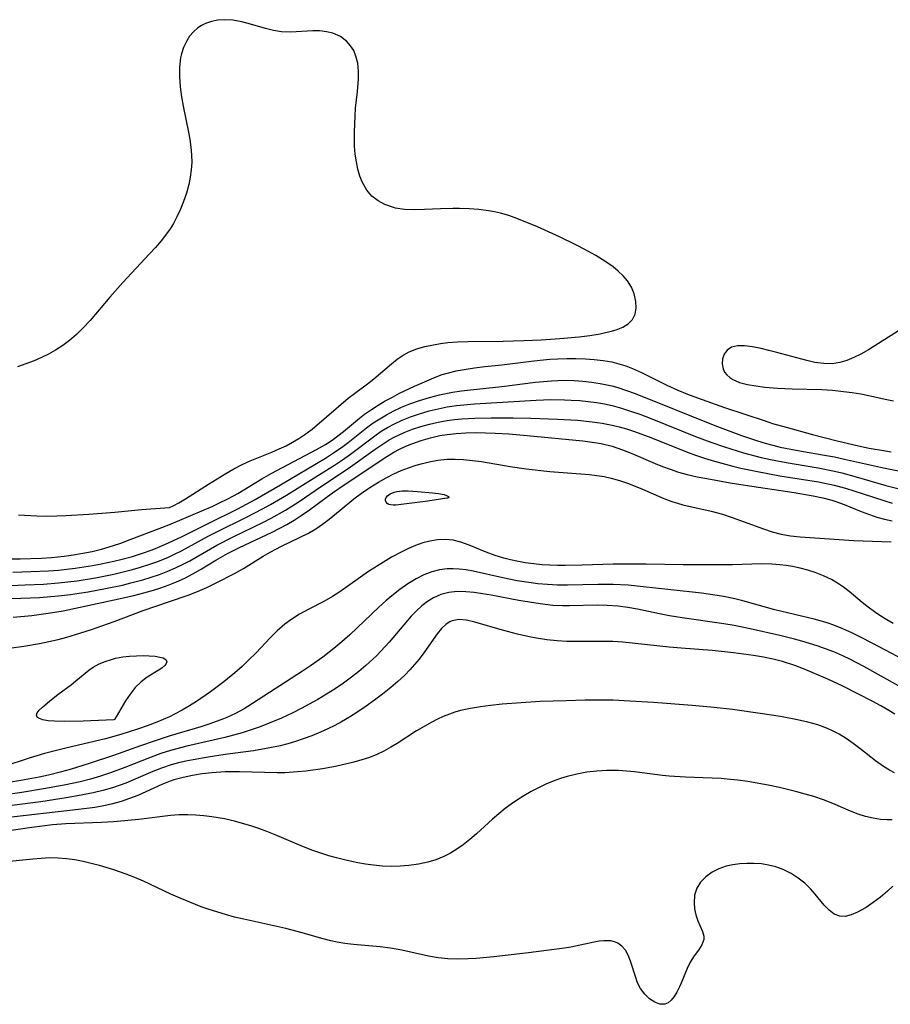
# Model space of a CAD drawing. Header units: inches. Extents: x 1073367 to 1082519, y 1569854 to 1574957.
# Tile 306 of 565: x 1080232 to 1080388, y 1572242 to 1572419. Entities that reach past the tile are written whole.
import ezdxf

# ---------------------------------------------------------------- set-up
doc = ezdxf.new("R2010")
doc.units = ezdxf.units.IN
doc.header["$MEASUREMENT"] = 0
doc.layers.add('CGG_CurvaNivelLidar_v1', color=7, linetype='Continuous', lineweight=30, true_color=0x008008)

msp = doc.modelspace()

# ---------------------------------------------------------------- linework, layer by layer
at = {"layer": 'CGG_CurvaNivelLidar_v1'}
for points in [[(1080231.3182, 1572330.1084, 75), (1080234.5831, 1572329.9281, 75), (1080236.4106, 1572329.8885, 75), (1080238.2311, 1572329.9081, 75), (1080239.8335, 1572329.9801, 75), (1080243.9812, 1572330.2423, 75), (1080248.6846, 1572330.6184, 75), (1080253.4575, 1572331.0785, 75), (1080258.5, 1572331.4608, 75), (1080259.2973, 1572331.8169, 75), (1080260.2114, 1572332.3032, 75), (1080261.3744, 1572332.9825, 75), (1080265.5465, 1572335.6676, 75), (1080268.6477, 1572337.5555, 75), (1080270.1439, 1572338.4093, 75), (1080271.6197, 1572339.1778, 75), (1080273.0408, 1572339.8253, 75), (1080276.9644, 1572341.3914, 75), (1080278.3095, 1572341.9877, 75), (1080279.5243, 1572342.5797, 75), (1080280.6898, 1572343.1969, 75), (1080281.8213, 1572343.8591, 75), (1080282.9069, 1572344.5796, 75), (1080284.221, 1572345.5921, 75), (1080286.8273, 1572347.7796, 75), (1080290.7084, 1572351.1288, 75), (1080291.8642, 1572352.0222, 75), (1080294.2004, 1572353.7384, 75), (1080295.3276, 1572354.623, 75), (1080298.5312, 1572357.3671, 75), (1080299.5541, 1572358.1651, 75), (1080300.6134, 1572358.8921, 75), (1080301.7294, 1572359.5127, 75), (1080303.1047, 1572360.0645, 75), (1080304.561, 1572360.4766, 75), (1080306.0785, 1572360.7948, 75), (1080307.3803, 1572361.0123, 75), (1080308.7099, 1572361.1817, 75), (1080310.4413, 1572361.3167, 75), (1080312.3477, 1572361.3816, 75), (1080318.655, 1572361.4228, 75), (1080322.3793, 1572361.5368, 75), (1080325.5348, 1572361.6785, 75), (1080328.9055, 1572361.8959, 75), (1080332.3736, 1572362.2159, 75), (1080334.2987, 1572362.4607, 75), (1080336.1477, 1572362.7634, 75), (1080338.376, 1572363.2735, 75), (1080339.0299, 1572363.4745, 75), (1080340.2164, 1572363.9571, 75), (1080341.2169, 1572364.5705, 75), (1080341.9743, 1572365.3404, 75), (1080342.4441, 1572366.2973, 75), (1080342.6411, 1572367.3903, 75), (1080342.5985, 1572368.5676, 75), (1080342.2873, 1572369.941, 75), (1080341.7926, 1572371.1433, 75), (1080341.0882, 1572372.2922, 75), (1080340.3177, 1572373.2037, 75), (1080339.4164, 1572374.0563, 75), (1080338.4709, 1572374.8168, 75), (1080336.9704, 1572375.8656, 75), (1080335.3637, 1572376.8597, 75), (1080333.396, 1572377.9681, 75), (1080331.8932, 1572378.7615, 75), (1080328.8203, 1572380.2692, 75), (1080324.8597, 1572382.0324, 75), (1080323.23, 1572382.7227, 75), (1080320.6538, 1572383.7359, 75), (1080319.7018, 1572384.0666, 75), (1080318.206, 1572384.5049, 75), (1080317.1174, 1572384.7528, 75), (1080316.0166, 1572384.9493, 75), (1080314.2769, 1572385.1684, 75), (1080312.5226, 1572385.2983, 75), (1080310.7624, 1572385.3553, 75), (1080309.5733, 1572385.3583, 75), (1080307.3636, 1572385.2957, 75), (1080304.4833, 1572385.1573, 75), (1080302.6633, 1572385.1179, 75), (1080300.9047, 1572385.187, 75), (1080299.2334, 1572385.4328, 75), (1080298.8864, 1572385.5169, 75), (1080297.3561, 1572386.0658, 75), (1080296.1132, 1572386.7475, 75), (1080295.0136, 1572387.5998, 75), (1080294.0983, 1572388.6285, 75), (1080293.314, 1572390.0091, 75), (1080292.8493, 1572391.1777, 75), (1080292.4771, 1572392.4293, 75), (1080292.1963, 1572393.7472, 75), (1080292.0039, 1572395.1378, 75), (1080291.8905, 1572396.5685, 75), (1080291.8442, 1572397.8666, 75), (1080291.8417, 1572399.1793, 75), (1080291.9576, 1572401.9748, 75), (1080292.0757, 1572403.4429, 75), (1080292.3895, 1572406.4455, 75), (1080292.5635, 1572408.6688, 75), (1080292.5698, 1572410.1323, 75), (1080292.4395, 1572411.5274, 75), (1080292.1335, 1572412.8285, 75), (1080291.7219, 1572413.8125, 75), (1080291.1723, 1572414.6994, 75), (1080290.4949, 1572415.4739, 75), (1080289.3274, 1572416.355, 75), (1080287.9712, 1572416.959, 75), (1080286.8216, 1572417.2293, 75), (1080285.6128, 1572417.3551, 75), (1080284.3675, 1572417.3687, 75), (1080280.3233, 1572417.1369, 75), (1080278.6921, 1572417.1993, 75), (1080277.2459, 1572417.4287, 75), (1080275.8035, 1572417.7818, 75), (1080273.1167, 1572418.5667, 75), (1080271.5278, 1572418.9825, 75), (1080269.9487, 1572419.2799, 75), (1080268.3959, 1572419.3887, 75), (1080267.2174, 1572419.3004, 75), (1080266.0826, 1572419.0662, 75), (1080265.0096, 1572418.6987, 75), (1080264.2773, 1572418.3476, 75), (1080263.6008, 1572417.9158, 75), (1080262.8187, 1572417.22, 75), (1080262.1419, 1572416.3931, 75), (1080261.5637, 1572415.4614, 75), (1080261.0626, 1572414.3915, 75), (1080260.6862, 1572413.2408, 75), (1080260.5228, 1572412.4878, 75), (1080260.332, 1572410.8208, 75), (1080260.3123, 1572409.0786, 75), (1080260.4299, 1572407.2882, 75), (1080260.662, 1572405.4714, 75), (1080260.9562, 1572403.8049, 75), (1080261.9219, 1572399.1063, 75), (1080262.1584, 1572397.8052, 75), (1080262.3663, 1572396.4053, 75), (1080262.5005, 1572395.0129, 75), (1080262.5326, 1572393.6289, 75), (1080262.4447, 1572392.2938, 75), (1080262.2532, 1572390.9677, 75), (1080261.9774, 1572389.6505, 75), (1080261.5645, 1572388.1177, 75), (1080261.0605, 1572386.6057, 75), (1080260.5012, 1572385.2085, 75), (1080259.8577, 1572383.8448, 75), (1080259.2118, 1572382.6675, 75), (1080258.6126, 1572381.7015, 75), (1080257.9657, 1572380.7633, 75), (1080257.0087, 1572379.5248, 75), (1080255.9883, 1572378.3255, 75), (1080254.9259, 1572377.1506, 75), (1080250.0799, 1572372.0052, 75), (1080247.7722, 1572369.3802, 75), (1080244.1929, 1572365.182, 75), (1080242.9219, 1572363.7911, 75), (1080241.7481, 1572362.6309, 75), (1080240.509, 1572361.5512, 75), (1080239.2775, 1572360.6266, 75), (1080237.9822, 1572359.7914, 75), (1080236.7349, 1572359.1001, 75), (1080235.4461, 1572358.4751, 75), (1080234.1242, 1572357.906, 75), (1080232.6256, 1572357.3325, 75), (1080231.0987, 1572356.821, 75)], [(1080391.0683, 1572363.9969, 75), (1080384.504, 1572359.8863, 75), (1080383.1407, 1572359.1138, 75), (1080381.8845, 1572358.489, 75), (1080380.616, 1572357.9688, 75), (1080379.3322, 1572357.5838, 75), (1080378.0297, 1572357.3707, 75), (1080376.4414, 1572357.3747, 75), (1080374.8262, 1572357.6008, 75), (1080373.6636, 1572357.8548, 75), (1080372.4895, 1572358.156, 75), (1080368.0068, 1572359.3962, 75), (1080366.5612, 1572359.765, 75), (1080365.1521, 1572360.0935, 75), (1080363.6109, 1572360.4029, 75), (1080362.1788, 1572360.5927, 75), (1080360.8966, 1572360.5988, 75), (1080359.8186, 1572360.345, 75), (1080359.0193, 1572359.7866, 75), (1080358.5141, 1572359.069, 75), (1080358.2167, 1572358.2253, 75), (1080358.1402, 1572357.3222, 75), (1080358.3111, 1572356.4229, 75), (1080358.5767, 1572355.8607, 75), (1080358.9662, 1572355.346, 75), (1080359.5312, 1572354.8548, 75), (1080360.0863, 1572354.5115, 75), (1080361.2924, 1572354.0035, 75), (1080362.6812, 1572353.6278, 75), (1080364.2028, 1572353.3522, 75), (1080365.8184, 1572353.1503, 75), (1080368.1057, 1572352.9575, 75), (1080370.748, 1572352.8359, 75), (1080376.1292, 1572352.6855, 75), (1080378.0555, 1572352.5686, 75), (1080380.0131, 1572352.3759, 75), (1080381.5801, 1572352.1714, 75), (1080383.1068, 1572351.9289, 75), (1080384.5818, 1572351.6507, 75), (1080387.5152, 1572350.9643, 75), (1080389.0132, 1572350.6882, 75)], [(1080228.5115, 1572322.1887, 74.5), (1080231.5991, 1572322.2026, 74.5), (1080235.3804, 1572322.32, 74.5), (1080237.263, 1572322.4409, 74.5), (1080239.5054, 1572322.6654, 74.5), (1080241.207, 1572322.9007, 74.5), (1080242.8977, 1572323.19, 74.5), (1080244.5747, 1572323.5361, 74.5), (1080246.2345, 1572323.9461, 74.5), (1080248.4302, 1572324.5975, 74.5), (1080249.7383, 1572325.0343, 74.5), (1080251.4173, 1572325.6434, 74.5), (1080258.3962, 1572328.3245, 74.5), (1080266.3039, 1572331.6732, 74.5), (1080267.3032, 1572332.1326, 74.5), (1080269.1392, 1572333.04, 74.5), (1080270.8355, 1572333.9697, 74.5), (1080275.1737, 1572336.5972, 74.5), (1080276.8532, 1572337.5473, 74.5), (1080284.9997, 1572341.8956, 74.5), (1080286.6121, 1572342.8232, 74.5), (1080287.8347, 1572343.6067, 74.5), (1080288.8526, 1572344.333, 74.5), (1080289.8706, 1572345.1271, 74.5), (1080292.7592, 1572347.5285, 74.5), (1080293.6891, 1572348.255, 74.5), (1080294.9344, 1572349.1316, 74.5), (1080296.1558, 1572349.9148, 74.5), (1080297.4101, 1572350.6579, 74.5), (1080298.6925, 1572351.3608, 74.5), (1080300.001, 1572352.0264, 74.5), (1080302.6743, 1572353.2926, 74.5), (1080305.2983, 1572354.482, 74.5), (1080306.5979, 1572355.0175, 74.5), (1080307.6875, 1572355.4021, 74.5), (1080308.799, 1572355.7312, 74.5), (1080310.1972, 1572356.0616, 74.5), (1080311.6196, 1572356.3274, 74.5), (1080313.4752, 1572356.6059, 74.5), (1080315.3522, 1572356.8382, 74.5), (1080318.4529, 1572357.1811, 74.5), (1080324.2203, 1572357.8818, 74.5), (1080327.0798, 1572358.1611, 74.5), (1080328.5095, 1572358.255, 74.5), (1080330.1417, 1572358.3141, 74.5), (1080331.7689, 1572358.3199, 74.5), (1080333.4789, 1572358.2651, 74.5), (1080335.0817, 1572358.1491, 74.5), (1080336.6672, 1572357.9595, 74.5), (1080338.2298, 1572357.6802, 74.5), (1080339.5, 1572357.3695, 74.5), (1080340.7471, 1572356.9858, 74.5), (1080341.9679, 1572356.5291, 74.5), (1080343.6064, 1572355.7889, 74.5), (1080348.1727, 1572353.4892, 74.5), (1080350.1513, 1572352.6034, 74.5), (1080351.9088, 1572351.8834, 74.5), (1080353.6881, 1572351.1994, 74.5), (1080358.5378, 1572349.4641, 74.5), (1080365.8768, 1572347.0379, 74.5), (1080367.2322, 1572346.6079, 74.5), (1080369.6506, 1572345.8995, 74.5), (1080374.42, 1572344.6236, 74.5), (1080378.8695, 1572343.4744, 74.5), (1080382.7187, 1572342.5569, 74.5), (1080384.6518, 1572342.1507, 74.5), (1080387.6048, 1572341.6355, 74.5), (1080388.6223, 1572341.5015, 74.5)], [(1080230.3025, 1572319.8105, 74), (1080233.5076, 1572319.8815, 74), (1080236.7113, 1572320.031, 74), (1080238.4978, 1572320.1675, 74), (1080241.5296, 1572320.508, 74), (1080244.636, 1572320.9777, 74), (1080246.1803, 1572321.2574, 74), (1080248.4595, 1572321.7367, 74), (1080250.0141, 1572322.1173, 74), (1080251.8311, 1572322.6237, 74), (1080253.6272, 1572323.1922, 74), (1080255.399, 1572323.8261, 74), (1080256.3985, 1572324.2196, 74), (1080258.3352, 1572325.0465, 74), (1080260.8002, 1572326.2232, 74), (1080265.4793, 1572328.5849, 74), (1080270.8451, 1572331.2186, 74), (1080273.936, 1572332.8535, 74), (1080278.5184, 1572335.5056, 74), (1080286.6681, 1572340.3645, 74), (1080288.1093, 1572341.2857, 74), (1080289.7607, 1572342.4325, 74), (1080290.7215, 1572343.1543, 74), (1080294.0309, 1572345.7834, 74), (1080295.2428, 1572346.6807, 74), (1080296.4108, 1572347.4563, 74), (1080297.6187, 1572348.1718, 74), (1080298.8633, 1572348.8263, 74), (1080300.3352, 1572349.5032, 74), (1080301.8431, 1572350.111, 74), (1080303.5877, 1572350.7302, 74), (1080305.3617, 1572351.277, 74), (1080307.1616, 1572351.7465, 74), (1080309.5437, 1572352.2257, 74), (1080311.1438, 1572352.4674, 74), (1080312.7541, 1572352.6689, 74), (1080318.426, 1572353.2617, 74), (1080324.465, 1572354.0121, 74), (1080327.3607, 1572354.3017, 74), (1080328.524, 1572354.3654, 74), (1080329.8519, 1572354.3894, 74), (1080331.443, 1572354.3489, 74), (1080333.0287, 1572354.2379, 74), (1080334.606, 1572354.0589, 74), (1080336.1715, 1572353.8106, 74), (1080338.2595, 1572353.3543, 74), (1080339.3116, 1572353.0602, 74), (1080340.9002, 1572352.547, 74), (1080342.4791, 1572351.9772, 74), (1080356.8427, 1572346.2406, 74), (1080361.6073, 1572344.4396, 74), (1080364.5188, 1572343.4401, 74), (1080365.8982, 1572343.027, 74), (1080367.2885, 1572342.6529, 74), (1080368.6068, 1572342.3391, 74), (1080371.7845, 1572341.7126, 74), (1080376.2286, 1572340.9509, 74), (1080378.4071, 1572340.5463, 74), (1080380.2074, 1572340.169, 74), (1080387.2125, 1572338.5714, 74), (1080389.9484, 1572338.063, 74)], [(1080229.8488, 1572317.4001, 73.5), (1080232.5222, 1572317.4767, 73.5), (1080235.7996, 1572317.6325, 73.5), (1080238.4972, 1572317.8404, 73.5), (1080240.1747, 1572318.022, 73.5), (1080241.8474, 1572318.2407, 73.5), (1080245.1866, 1572318.7729, 73.5), (1080248.4835, 1572319.4238, 73.5), (1080250.1688, 1572319.8155, 73.5), (1080251.8402, 1572320.2505, 73.5), (1080253.3171, 1572320.6787, 73.5), (1080254.7786, 1572321.1464, 73.5), (1080256.2224, 1572321.6561, 73.5), (1080258.2104, 1572322.4533, 73.5), (1080259.2955, 1572322.9486, 73.5), (1080260.6909, 1572323.6488, 73.5), (1080265.5078, 1572326.2468, 73.5), (1080267.0655, 1572327.0493, 73.5), (1080272.3939, 1572329.6765, 73.5), (1080275.2782, 1572331.1738, 73.5), (1080276.7034, 1572331.9524, 73.5), (1080279.6268, 1572333.6576, 73.5), (1080288.2686, 1572339.1028, 73.5), (1080289.7109, 1572340.0615, 73.5), (1080291.1237, 1572341.0547, 73.5), (1080295.5343, 1572344.3767, 73.5), (1080296.6881, 1572345.1744, 73.5), (1080297.7974, 1572345.8579, 73.5), (1080298.9426, 1572346.4807, 73.5), (1080300.4437, 1572347.184, 73.5), (1080301.9882, 1572347.8021, 73.5), (1080303.567, 1572348.3468, 73.5), (1080305.2949, 1572348.8569, 73.5), (1080306.9238, 1572349.2592, 73.5), (1080308.5733, 1572349.5858, 73.5), (1080310.2712, 1572349.8353, 73.5), (1080313.5142, 1572350.1483, 73.5), (1080324.6153, 1572350.7897, 73.5), (1080327.2487, 1572350.8864, 73.5), (1080329.722, 1572350.8682, 73.5), (1080330.9493, 1572350.815, 73.5), (1080332.4769, 1572350.7061, 73.5), (1080333.9978, 1572350.5502, 73.5), (1080335.5099, 1572350.3456, 73.5), (1080336.911, 1572350.1059, 73.5), (1080338.2994, 1572349.8087, 73.5), (1080339.9758, 1572349.3573, 73.5), (1080341.6349, 1572348.8278, 73.5), (1080343.2823, 1572348.2432, 73.5), (1080345.4795, 1572347.4047, 73.5), (1080353.3322, 1572344.2685, 73.5), (1080356.1254, 1572343.2032, 73.5), (1080358.5815, 1572342.3534, 73.5), (1080361.9901, 1572341.3115, 73.5), (1080365.1883, 1572340.4637, 73.5), (1080366.8695, 1572340.0812, 73.5), (1080370.0085, 1572339.4769, 73.5), (1080375.4394, 1572338.5703, 73.5), (1080378.3782, 1572337.9964, 73.5), (1080379.6952, 1572337.6892, 73.5), (1080382.3086, 1572336.9918, 73.5), (1080387.6222, 1572335.4322, 73.5), (1080389.7752, 1572334.8795, 73.5)], [(1080223.492, 1572314.8062, 73), (1080231.7408, 1572315.0674, 73), (1080235.079, 1572315.2399, 73), (1080238.493, 1572315.5162, 73), (1080240.6732, 1572315.7742, 73), (1080242.2626, 1572316.0007, 73), (1080243.8479, 1572316.2533, 73), (1080246.97, 1572316.8176, 73), (1080250.0425, 1572317.4677, 73), (1080251.5706, 1572317.8342, 73), (1080253.6824, 1572318.3974, 73), (1080255.2216, 1572318.8607, 73), (1080256.7402, 1572319.3728, 73), (1080258.2331, 1572319.943, 73), (1080259.6298, 1572320.5506, 73), (1080260.9959, 1572321.2199, 73), (1080262.1632, 1572321.8512, 73), (1080267.0641, 1572324.6558, 73), (1080270.0068, 1572326.163, 73), (1080275.4379, 1572328.7955, 73), (1080276.8692, 1572329.5355, 73), (1080279.4266, 1572330.9631, 73), (1080280.5506, 1572331.652, 73), (1080281.8738, 1572332.5237, 73), (1080284.774, 1572334.5126, 73), (1080291.1333, 1572338.7591, 73), (1080295.6103, 1572341.9783, 73), (1080297.1997, 1572343.0593, 73), (1080298.1274, 1572343.6311, 73), (1080299.014, 1572344.1222, 73), (1080299.8977, 1572344.5593, 73), (1080300.8002, 1572344.9594, 73), (1080302.3005, 1572345.5385, 73), (1080303.8352, 1572346.0401, 73), (1080305.3971, 1572346.4716, 73), (1080306.9748, 1572346.8333, 73), (1080308.5722, 1572347.1195, 73), (1080309.8899, 1572347.2918, 73), (1080311.2176, 1572347.4162, 73), (1080313.5432, 1572347.5456, 73), (1080316.4979, 1572347.6073, 73), (1080320.4491, 1572347.5998, 73), (1080323.6594, 1572347.5313, 73), (1080328.4803, 1572347.3681, 73), (1080332.0906, 1572347.1605, 73), (1080334.6919, 1572346.9143, 73), (1080336.5028, 1572346.6584, 73), (1080338.2929, 1572346.3085, 73), (1080339.5888, 1572345.9814, 73), (1080340.8731, 1572345.6027, 73), (1080342.3425, 1572345.1171, 73), (1080345.2554, 1572344.0357, 73), (1080351.6974, 1572341.4766, 73), (1080353.3147, 1572340.88, 73), (1080354.9455, 1572340.3233, 73), (1080356.7458, 1572339.7737, 73), (1080360.043, 1572338.8974, 73), (1080361.5303, 1572338.5434, 73), (1080364.2092, 1572337.9679, 73), (1080368.5331, 1572337.1751, 73), (1080375.5169, 1572336.0484, 73), (1080378.3302, 1572335.4655, 73), (1080380.3574, 1572334.9306, 73), (1080381.8848, 1572334.4654, 73), (1080387.2519, 1572332.6751, 73), (1080388.788, 1572332.2373, 73)], [(1080230.3236, 1572311.6468, 72.5), (1080233.7069, 1572311.9845, 72.5), (1080235.393, 1572312.1908, 72.5), (1080237.0728, 1572312.4327, 72.5), (1080239.3446, 1572312.8337, 72.5), (1080248.5401, 1572314.7734, 72.5), (1080252.109, 1572315.5939, 72.5), (1080253.8863, 1572316.0461, 72.5), (1080255.645, 1572316.5446, 72.5), (1080256.9676, 1572316.9664, 72.5), (1080258.2719, 1572317.4317, 72.5), (1080259.7874, 1572318.0454, 72.5), (1080261.2708, 1572318.7253, 72.5), (1080262.7194, 1572319.4703, 72.5), (1080264.1072, 1572320.2609, 72.5), (1080266.8406, 1572321.9165, 72.5), (1080268.9589, 1572323.1333, 72.5), (1080271.1147, 1572324.2265, 72.5), (1080277.042, 1572327.0174, 72.5), (1080279.6683, 1572328.3977, 72.5), (1080280.9854, 1572329.1615, 72.5), (1080282.2696, 1572329.9739, 72.5), (1080283.7643, 1572331.0202, 72.5), (1080287.8973, 1572334.0795, 72.5), (1080289.9886, 1572335.5182, 72.5), (1080297.7043, 1572340.6644, 72.5), (1080298.9671, 1572341.4129, 72.5), (1080299.9955, 1572341.9539, 72.5), (1080301.0968, 1572342.4752, 72.5), (1080302.2212, 1572342.9477, 72.5), (1080303.8708, 1572343.5322, 72.5), (1080305.5583, 1572344.0139, 72.5), (1080307.2761, 1572344.3959, 72.5), (1080308.5852, 1572344.6149, 72.5), (1080310.2044, 1572344.7973, 72.5), (1080311.9477, 1572344.9032, 72.5), (1080313.7028, 1572344.9388, 72.5), (1080315.4659, 1572344.9213, 72.5), (1080317.2337, 1572344.8631, 72.5), (1080319.6929, 1572344.7271, 72.5), (1080323.009, 1572344.4454, 72.5), (1080333.0493, 1572343.4495, 72.5), (1080334.7056, 1572343.2344, 72.5), (1080336.3414, 1572342.9555, 72.5), (1080338.284, 1572342.4925, 72.5), (1080340.1697, 1572341.8648, 72.5), (1080341.7098, 1572341.2507, 72.5), (1080346.0854, 1572339.358, 72.5), (1080347.4117, 1572338.8238, 72.5), (1080348.7536, 1572338.3284, 72.5), (1080350.2789, 1572337.8333, 72.5), (1080351.8258, 1572337.4055, 72.5), (1080353.6058, 1572336.9979, 72.5), (1080355.4035, 1572336.6422, 72.5), (1080359.5556, 1572335.8956, 72.5), (1080362.2578, 1572335.4601, 72.5), (1080371.1228, 1572334.1647, 72.5), (1080374.5644, 1572333.5646, 72.5), (1080376.2549, 1572333.1901, 72.5), (1080377.9157, 1572332.7381, 72.5), (1080378.6285, 1572332.5105, 72.5), (1080380.1575, 1572331.955, 72.5), (1080383.1788, 1572330.7409, 72.5), (1080384.7055, 1572330.1648, 72.5), (1080386.0441, 1572329.7237, 72.5), (1080387.4049, 1572329.3386, 72.5), (1080388.7855, 1572329.0103, 72.5)], [(1080229.6683, 1572306.0547, 72), (1080232.268, 1572306.4101, 72), (1080235.0762, 1572306.9196, 72), (1080236.7619, 1572307.2727, 72), (1080238.4396, 1572307.6646, 72), (1080240.0034, 1572308.0743, 72), (1080241.5572, 1572308.5223, 72), (1080244.4444, 1572309.4555, 72), (1080248.5278, 1572310.9096, 72), (1080253.7904, 1572312.8713, 72), (1080258.4945, 1572314.47, 72), (1080261.8662, 1572315.6565, 72), (1080263.5699, 1572316.3062, 72), (1080265.2331, 1572317.0122, 72), (1080266.9405, 1572317.8363, 72), (1080270.2617, 1572319.5374, 72), (1080271.8693, 1572320.4222, 72), (1080275.3848, 1572322.6435, 72), (1080276.6356, 1572323.3628, 72), (1080278.7327, 1572324.4605, 72), (1080283.5525, 1572326.835, 72), (1080284.8777, 1572327.596, 72), (1080286.1042, 1572328.4255, 72), (1080287.2841, 1572329.3196, 72), (1080289.3096, 1572330.9502, 72), (1080291.7302, 1572332.9743, 72), (1080293.1548, 1572334.0385, 72), (1080294.6571, 1572335.0414, 72), (1080296.209, 1572336.0003, 72), (1080297.5695, 1572336.7919, 72), (1080298.9669, 1572337.5204, 72), (1080300.2707, 1572338.0956, 72), (1080301.6091, 1572338.6006, 72), (1080302.9717, 1572339.0487, 72), (1080304.1274, 1572339.3853, 72), (1080305.2947, 1572339.6763, 72), (1080306.9003, 1572339.9763, 72), (1080308.5256, 1572340.1451, 72), (1080310.0237, 1572340.1709, 72), (1080311.5329, 1572340.0967, 72), (1080313.1436, 1572339.9382, 72), (1080314.761, 1572339.7173, 72), (1080319.9532, 1572338.8357, 72), (1080322.797, 1572338.4134, 72), (1080327.0625, 1572337.9371, 72), (1080334.2008, 1572337.3673, 72), (1080335.5373, 1572337.2086, 72), (1080336.8573, 1572337, 72), (1080338.1566, 1572336.7245, 72), (1080339.6226, 1572336.3109, 72), (1080341.0635, 1572335.8176, 72), (1080342.434, 1572335.2939, 72), (1080343.7879, 1572334.7391, 72), (1080347.6454, 1572333.0617, 72), (1080349.0639, 1572332.5198, 72), (1080350.0579, 1572332.2033, 72), (1080351.0688, 1572331.9238, 72), (1080356.1824, 1572330.7542, 72), (1080358.2196, 1572330.2194, 72), (1080359.9487, 1572329.6586, 72), (1080365.5655, 1572327.5787, 72), (1080367.1502, 1572327.0666, 72), (1080368.7551, 1572326.644, 72), (1080370.4604, 1572326.3282, 72), (1080372.2001, 1572326.1286, 72), (1080381.8997, 1572325.4726, 72), (1080388.6213, 1572325.2345, 72)], [(1080388.9527, 1572310.5188, 72), (1080387.8289, 1572311.1725, 72), (1080386.7333, 1572311.8584, 72), (1080385.5712, 1572312.6426, 72), (1080384.4508, 1572313.4615, 72), (1080383.3786, 1572314.315, 72), (1080381.0381, 1572316.3177, 72), (1080380.0166, 1572317.0989, 72), (1080378.9448, 1572317.8201, 72), (1080377.8223, 1572318.4695, 72), (1080376.3975, 1572319.1463, 72), (1080374.9123, 1572319.7159, 72), (1080373.5688, 1572320.1383, 72), (1080372.197, 1572320.494, 72), (1080370.8032, 1572320.7855, 72), (1080369.6719, 1572320.9725, 72), (1080368.5318, 1572321.1153, 72), (1080367.1062, 1572321.2252, 72), (1080365.2504, 1572321.2554, 72), (1080360.011, 1572321.1086, 72), (1080355.896, 1572321.0779, 72), (1080351.1329, 1572321.1063, 72), (1080344.4481, 1572321.2367, 72), (1080340.6402, 1572321.2469, 72), (1080338.4846, 1572321.2208, 72), (1080332.9008, 1572321.0186, 72), (1080329.834, 1572320.9535, 72), (1080328.4641, 1572320.9699, 72), (1080327.0834, 1572321.0297, 72), (1080325.7084, 1572321.1304, 72), (1080324.1749, 1572321.2874, 72), (1080322.6545, 1572321.4937, 72), (1080321.1519, 1572321.7556, 72), (1080319.9615, 1572322.0118, 72), (1080318.7896, 1572322.3121, 72), (1080317.2114, 1572322.8002, 72), (1080315.5945, 1572323.3936, 72), (1080312.5164, 1572324.6738, 72), (1080311.003, 1572325.2168, 72), (1080309.6329, 1572325.5354, 72), (1080308.2349, 1572325.6733, 72), (1080306.8512, 1572325.6194, 72), (1080305.4641, 1572325.3934, 72), (1080304.1635, 1572325.0414, 72), (1080302.8696, 1572324.5792, 72), (1080301.5826, 1572324.0296, 72), (1080300.3033, 1572323.4109, 72), (1080298.5526, 1572322.464, 72), (1080297.0872, 1572321.5954, 72), (1080294.4023, 1572319.8739, 72), (1080289.2347, 1572316.2373, 72), (1080287.892, 1572315.3805, 72), (1080286.3431, 1572314.5065, 72), (1080283.6179, 1572313.0955, 72), (1080281.9665, 1572312.2024, 72), (1080280.3813, 1572311.2124, 72), (1080279.3252, 1572310.424, 72), (1080277.9493, 1572309.2175, 72), (1080276.6361, 1572307.9149, 72), (1080274.1139, 1572305.2572, 72), (1080272.8446, 1572303.9747, 72), (1080271.5894, 1572302.7983, 72), (1080270.2934, 1572301.6569, 72), (1080268.3095, 1572300.0135, 72), (1080265.9158, 1572298.2044, 72), (1080263.414, 1572296.4802, 72), (1080262.1183, 1572295.6564, 72), (1080260.7983, 1572294.8788, 72), (1080259.4482, 1572294.1601, 72), (1080258.5112, 1572293.7113, 72), (1080256.2296, 1572292.7467, 72), (1080254.5095, 1572292.1033, 72), (1080252.7702, 1572291.5005, 72), (1080249.7219, 1572290.5184, 72), (1080246.9926, 1572289.7454, 72), (1080240.0579, 1572288.1047, 72), (1080236.0081, 1572287.0788, 72), (1080233.2062, 1572286.238, 72), (1080228.48, 1572284.7096, 72)], [(1080393.0707, 1572302.8143, 72.5), (1080385.2964, 1572306.9305, 72.5), (1080383.1016, 1572308.0597, 72.5), (1080381.5068, 1572308.8351, 72.5), (1080379.8944, 1572309.5591, 72.5), (1080378.2567, 1572310.211, 72.5), (1080377.2519, 1572310.5613, 72.5), (1080376.2363, 1572310.8799, 72.5), (1080374.7332, 1572311.2978, 72.5), (1080367.6067, 1572313.0204, 72.5), (1080361.8365, 1572314.6298, 72.5), (1080360.45, 1572314.9793, 72.5), (1080358.3854, 1572315.4032, 72.5), (1080357.2101, 1572315.5999, 72.5), (1080354.4257, 1572315.9812, 72.5), (1080352.8165, 1572316.1679, 72.5), (1080343.8761, 1572317.1642, 72.5), (1080341.2107, 1572317.4163, 72.5), (1080338.4756, 1572317.5508, 72.5), (1080335.7624, 1572317.5436, 72.5), (1080330.2839, 1572317.4084, 72.5), (1080328.4585, 1572317.4341, 72.5), (1080326.6715, 1572317.5354, 72.5), (1080324.889, 1572317.7069, 72.5), (1080323.7087, 1572317.8546, 72.5), (1080321.2047, 1572318.2394, 72.5), (1080318.574, 1572318.7389, 72.5), (1080313.2335, 1572319.9377, 72.5), (1080311.9678, 1572320.175, 72.5), (1080310.7145, 1572320.3435, 72.5), (1080309.6342, 1572320.4116, 72.5), (1080308.5641, 1572320.3856, 72.5), (1080307.1676, 1572320.185, 72.5), (1080305.7925, 1572319.8179, 72.5), (1080304.37, 1572319.2807, 72.5), (1080302.9821, 1572318.604, 72.5), (1080301.4804, 1572317.6965, 72.5), (1080300.0225, 1572316.6648, 72.5), (1080298.5984, 1572315.543, 72.5), (1080297.4916, 1572314.6064, 72.5), (1080296.2622, 1572313.4983, 72.5), (1080291.0025, 1572308.4859, 72.5), (1080289.5932, 1572307.2228, 72.5), (1080288.1473, 1572306.0079, 72.5), (1080286.168, 1572304.4795, 72.5), (1080283.9146, 1572302.8808, 72.5), (1080282.4646, 1572301.9153, 72.5), (1080273.4682, 1572296.0818, 72.5), (1080271.9543, 1572295.1574, 72.5), (1080270.4069, 1572294.3053, 72.5), (1080268.8637, 1572293.5778, 72.5), (1080268.2226, 1572293.3098, 72.5), (1080265.7801, 1572292.4172, 72.5), (1080264.1802, 1572291.9046, 72.5), (1080258.6642, 1572290.277, 72.5), (1080255.7353, 1572289.3349, 72.5), (1080253.2852, 1572288.4819, 72.5), (1080248.405, 1572286.7099, 72.5), (1080244.1917, 1572285.3224, 72.5), (1080240.6112, 1572284.226, 72.5), (1080238.8061, 1572283.7271, 72.5), (1080236.6983, 1572283.2091, 72.5), (1080235.0482, 1572282.8456, 72.5), (1080231.7275, 1572282.2046, 72.5), (1080228.4835, 1572281.6873, 72.5)], [(1080389.9377, 1572299.2821, 73), (1080383.6863, 1572302.7569, 73), (1080381.1543, 1572304.0834, 73), (1080379.8764, 1572304.7001, 73), (1080378.2759, 1572305.4045, 73), (1080376.7861, 1572305.9833, 73), (1080375.2748, 1572306.5097, 73), (1080372.4872, 1572307.3629, 73), (1080371.1732, 1572307.7176, 73), (1080368.5252, 1572308.3679, 73), (1080363.182, 1572309.5578, 73), (1080360.3173, 1572310.1408, 73), (1080358.4602, 1572310.471, 73), (1080350.9093, 1572311.5529, 73), (1080348.6338, 1572311.9232, 73), (1080346.8454, 1572312.2692, 73), (1080342.8776, 1572313.1139, 73), (1080341.152, 1572313.4213, 73), (1080339.4188, 1572313.6505, 73), (1080337.4209, 1572313.7898, 73), (1080335.5965, 1572313.8153, 73), (1080330.6389, 1572313.7043, 73), (1080329.3321, 1572313.7078, 73), (1080327.5947, 1572313.798, 73), (1080325.3062, 1572314.0619, 73), (1080323.4, 1572314.3535, 73), (1080321.4948, 1572314.6838, 73), (1080316.5218, 1572315.6232, 73), (1080314.9579, 1572315.896, 73), (1080313.4161, 1572316.1175, 73), (1080311.9041, 1572316.262, 73), (1080310.3506, 1572316.2931, 73), (1080308.848, 1572316.1373, 73), (1080307.4507, 1572315.7541, 73), (1080306.1186, 1572315.1553, 73), (1080305.0417, 1572314.4936, 73), (1080304.0178, 1572313.7133, 73), (1080303.0464, 1572312.832, 73), (1080302.096, 1572311.8351, 73), (1080298.0906, 1572307.134, 73), (1080296.5997, 1572305.5088, 73), (1080295.8739, 1572304.7698, 73), (1080295.1294, 1572304.0477, 73), (1080293.8979, 1572302.9288, 73), (1080292.6241, 1572301.8544, 73), (1080291.3127, 1572300.8229, 73), (1080289.8566, 1572299.7564, 73), (1080288.3636, 1572298.7401, 73), (1080286.8154, 1572297.7613, 73), (1080285.2388, 1572296.827, 73), (1080282.2572, 1572295.1956, 73), (1080280.7415, 1572294.4301, 73), (1080278.6948, 1572293.4709, 73), (1080276.4894, 1572292.5351, 73), (1080274.8746, 1572291.9079, 73), (1080273.2439, 1572291.3287, 73), (1080271.5955, 1572290.8066, 73), (1080270.0476, 1572290.3782, 73), (1080268.4876, 1572289.9904, 73), (1080261.644, 1572288.4191, 73), (1080258.7286, 1572287.6431, 73), (1080256.954, 1572287.0791, 73), (1080255.2021, 1572286.451, 73), (1080250.4679, 1572284.546, 73), (1080247.9119, 1572283.5835, 73), (1080246.1046, 1572282.998, 73), (1080244.2745, 1572282.4735, 73), (1080242.4259, 1572282.0026, 73), (1080239.5277, 1572281.3717, 73), (1080235.8207, 1572280.6906, 73), (1080231.8842, 1572280.0515, 73), (1080228.4916, 1572279.5845, 73)], [(1080389.2688, 1572294.1529, 73.5), (1080388.153, 1572294.8681, 73.5), (1080386.7321, 1572295.702, 73.5), (1080385.2795, 1572296.4893, 73.5), (1080379.8597, 1572299.2032, 73.5), (1080377.1755, 1572300.462, 73.5), (1080374.3344, 1572301.7222, 73.5), (1080372.7859, 1572302.3732, 73.5), (1080371.2192, 1572302.9721, 73.5), (1080369.0421, 1572303.6661, 73.5), (1080367.3573, 1572304.0948, 73.5), (1080365.5848, 1572304.4602, 73.5), (1080363.7951, 1572304.7633, 73.5), (1080360.1835, 1572305.2486, 73.5), (1080356.3549, 1572305.6345, 73.5), (1080350.7584, 1572306.0624, 73.5), (1080348.5564, 1572306.2617, 73.5), (1080340.2043, 1572307.1535, 73.5), (1080338.4088, 1572307.2735, 73.5), (1080336.5192, 1572307.3093, 73.5), (1080331.8708, 1572307.2655, 73.5), (1080330.1429, 1572307.2872, 73.5), (1080328.4198, 1572307.3755, 73.5), (1080326.5368, 1572307.581, 73.5), (1080324.6661, 1572307.8825, 73.5), (1080323.6384, 1572308.0814, 73.5), (1080321.247, 1572308.6254, 73.5), (1080318.5639, 1572309.3336, 73.5), (1080313.56, 1572310.7683, 73.5), (1080312.0533, 1572311.1157, 73.5), (1080310.6452, 1572311.2204, 73.5), (1080309.7623, 1572311.0883, 73.5), (1080309.3087, 1572310.935, 73.5), (1080309.0354, 1572310.808, 73.5), (1080308.3933, 1572310.3982, 73.5), (1080307.5445, 1572309.6106, 73.5), (1080306.75, 1572308.6465, 73.5), (1080304.3673, 1572305.2597, 73.5), (1080303.4998, 1572304.113, 73.5), (1080302.6915, 1572303.1272, 73.5), (1080301.834, 1572302.1634, 73.5), (1080300.927, 1572301.23, 73.5), (1080299.6873, 1572300.0789, 73.5), (1080298.3868, 1572298.9732, 73.5), (1080296.9372, 1572297.8146, 73.5), (1080295.4492, 1572296.6901, 73.5), (1080293.9802, 1572295.6393, 73.5), (1080292.4848, 1572294.6258, 73.5), (1080290.9655, 1572293.6544, 73.5), (1080289.5106, 1572292.7901, 73.5), (1080288.3502, 1572292.1649, 73.5), (1080287.053, 1572291.5256, 73.5), (1080285.7349, 1572290.9283, 73.5), (1080284.1895, 1572290.2868, 73.5), (1080282.621, 1572289.7036, 73.5), (1080281.2543, 1572289.2553, 73.5), (1080279.8723, 1572288.8536, 73.5), (1080278.4776, 1572288.4959, 73.5), (1080276.5868, 1572288.0819, 73.5), (1080273.6398, 1572287.5854, 73.5), (1080268.554, 1572286.8912, 73.5), (1080265.4815, 1572286.4344, 73.5), (1080262.8045, 1572285.9739, 73.5), (1080261.4796, 1572285.7039, 73.5), (1080260.1351, 1572285.3868, 73.5), (1080258.8072, 1572285.0204, 73.5), (1080257.0706, 1572284.4464, 73.5), (1080255.5131, 1572283.8448, 73.5), (1080250.6287, 1572281.7532, 73.5), (1080249.4337, 1572281.306, 73.5), (1080248.2202, 1572280.9047, 73.5), (1080246.4942, 1572280.4202, 73.5), (1080244.7422, 1572280.0037, 73.5), (1080242.5901, 1572279.5621, 73.5), (1080239.876, 1572279.0969, 73.5), (1080235.3157, 1572278.4039, 73.5), (1080230.0816, 1572277.6884, 73.5)], [(1080389.2242, 1572283.6141, 74), (1080388.3033, 1572284.0832, 74), (1080387.2393, 1572284.7272, 74), (1080385.7838, 1572285.763, 74), (1080382.9404, 1572288.0121, 74), (1080381.7396, 1572288.917, 74), (1080380.5032, 1572289.7735, 74), (1080379.2245, 1572290.5607, 74), (1080377.8951, 1572291.2546, 74), (1080377.1131, 1572291.5987, 74), (1080375.3642, 1572292.2312, 74), (1080373.5549, 1572292.7445, 74), (1080371.7019, 1572293.1723, 74), (1080368.6336, 1572293.7497, 74), (1080365.015, 1572294.3216, 74), (1080359.9849, 1572294.9978, 74), (1080356.7038, 1572295.3591, 74), (1080352.7508, 1572295.7159, 74), (1080345.769, 1572296.2696, 74), (1080341.4957, 1572296.545, 74), (1080338.4803, 1572296.6752, 74), (1080336.9171, 1572296.6987, 74), (1080333.4666, 1572296.6813, 74), (1080330.0316, 1572296.6071, 74), (1080325.3598, 1572296.4461, 74), (1080318.4882, 1572295.9542, 74), (1080316.4038, 1572295.7348, 74), (1080314.5686, 1572295.5005, 74), (1080312.7551, 1572295.2069, 74), (1080310.9749, 1572294.8162, 74), (1080309.9582, 1572294.5272, 74), (1080308.9603, 1572294.1868, 74), (1080307.8349, 1572293.7312, 74), (1080306.8002, 1572293.2594, 74), (1080305.7808, 1572292.7454, 74), (1080304.412, 1572291.9753, 74), (1080303.0666, 1572291.1515, 74), (1080299.528, 1572288.8971, 74), (1080298.4189, 1572288.2237, 74), (1080297.1705, 1572287.5189, 74), (1080295.8921, 1572286.8922, 74), (1080294.5478, 1572286.3609, 74), (1080293.1634, 1572285.9174, 74), (1080291.7488, 1572285.5346, 74), (1080288.4375, 1572284.774, 74), (1080286.0727, 1572284.331, 74), (1080283.0929, 1572283.9109, 74), (1080281.597, 1572283.7541, 74), (1080279.2954, 1572283.6009, 74), (1080277.9409, 1572283.5836, 74), (1080271.1074, 1572283.7868, 74), (1080268.533, 1572283.7589, 74), (1080266.133, 1572283.605, 74), (1080264.3919, 1572283.4126, 74), (1080262.6712, 1572283.144, 74), (1080260.9789, 1572282.7854, 74), (1080259.3241, 1572282.3176, 74), (1080258.6129, 1572282.0719, 74), (1080257.1511, 1572281.487, 74), (1080252.8166, 1572279.5377, 74), (1080251.3281, 1572278.9528, 74), (1080249.8093, 1572278.4375, 74), (1080248.2627, 1572277.9997, 74), (1080246.6677, 1572277.6416, 74), (1080245.0512, 1572277.3592, 74), (1080242.1072, 1572276.9823, 74), (1080228.4984, 1572275.425, 74)], [(1080388.7817, 1572275.1263, 74.5), (1080387.8708, 1572275.102, 74.5), (1080386.7005, 1572275.1816, 74.5), (1080385.3441, 1572275.4054, 74.5), (1080383.9878, 1572275.7448, 74.5), (1080382.6353, 1572276.1779, 74.5), (1080381.2904, 1572276.687, 74.5), (1080378.0987, 1572278.0495, 74.5), (1080376.3889, 1572278.7132, 74.5), (1080374.6343, 1572279.3129, 74.5), (1080373.1162, 1572279.7716, 74.5), (1080371.5776, 1572280.1928, 74.5), (1080368.4706, 1572280.9442, 74.5), (1080366.4203, 1572281.3709, 74.5), (1080362.7354, 1572282.0241, 74.5), (1080360.8846, 1572282.2864, 74.5), (1080359.0292, 1572282.49, 74.5), (1080357.9598, 1572282.5745, 74.5), (1080356.3492, 1572282.6622, 74.5), (1080351.5196, 1572282.8235, 74.5), (1080348.5679, 1572283.0057, 74.5), (1080347.3838, 1572283.1292, 74.5), (1080342.3319, 1572283.7741, 74.5), (1080340.8932, 1572283.918, 74.5), (1080339.4537, 1572284.0135, 74.5), (1080338.4218, 1572284.0421, 74.5), (1080337.3395, 1572284.031, 74.5), (1080335.5333, 1572283.9205, 74.5), (1080333.7373, 1572283.7033, 74.5), (1080331.9577, 1572283.3829, 74.5), (1080330.2019, 1572282.9544, 74.5), (1080328.9951, 1572282.5849, 74.5), (1080327.6965, 1572282.113, 74.5), (1080326.338, 1572281.5428, 74.5), (1080325.0033, 1572280.9115, 74.5), (1080323.6933, 1572280.2245, 74.5), (1080322.4105, 1572279.4847, 74.5), (1080321.249, 1572278.7523, 74.5), (1080320.1163, 1572277.9755, 74.5), (1080319.0159, 1572277.1536, 74.5), (1080317.8607, 1572276.2111, 74.5), (1080316.7408, 1572275.2281, 74.5), (1080313.838, 1572272.5828, 74.5), (1080312.6606, 1572271.5858, 74.5), (1080311.4512, 1572270.6438, 74.5), (1080310.3234, 1572269.8558, 74.5), (1080309.1595, 1572269.1417, 74.5), (1080307.9556, 1572268.5167, 74.5), (1080306.5378, 1572267.9326, 74.5), (1080305.0725, 1572267.4791, 74.5), (1080303.3783, 1572267.1161, 74.5), (1080301.6497, 1572266.8809, 74.5), (1080300.0945, 1572266.7616, 74.5), (1080298.5271, 1572266.7317, 74.5), (1080296.8971, 1572266.8031, 74.5), (1080295.2629, 1572266.9637, 74.5), (1080293.8624, 1572267.1596, 74.5), (1080292.4632, 1572267.4006, 74.5), (1080290.5508, 1572267.795, 74.5), (1080288.6494, 1572268.2603, 74.5), (1080287.2121, 1572268.6635, 74.5), (1080285.7871, 1572269.1105, 74.5), (1080284.3772, 1572269.604, 74.5), (1080282.6718, 1572270.2714, 74.5), (1080277.5789, 1572272.4169, 74.5), (1080276.0777, 1572273.0205, 74.5), (1080274.6295, 1572273.556, 74.5), (1080273.169, 1572274.047, 74.5), (1080271.6982, 1572274.4923, 74.5), (1080270.2183, 1572274.8881, 74.5), (1080268.4237, 1572275.2894, 74.5), (1080266.1681, 1572275.6615, 74.5), (1080264.7231, 1572275.838, 74.5), (1080263.2778, 1572275.9635, 74.5), (1080261.8339, 1572276.0271, 74.5), (1080260.268, 1572276.0137, 74.5), (1080258.7102, 1572275.913, 74.5), (1080253.0159, 1572275.2137, 74.5), (1080248.4493, 1572274.7568, 74.5), (1080246.2788, 1572274.6272, 74.5), (1080239.8408, 1572274.3802, 74.5), (1080237.451, 1572274.1978, 74.5), (1080233.7218, 1572273.7736, 74.5), (1080227.8547, 1572272.912, 74.5)], [(1080388.8859, 1572263.1558, 75), (1080387.9139, 1572262.246, 75), (1080386.6508, 1572261.1764, 75), (1080385.3631, 1572260.2044, 75), (1080384.0766, 1572259.3415, 75), (1080382.5169, 1572258.453, 75), (1080381.4032, 1572257.975, 75), (1080380.3378, 1572257.7136, 75), (1080379.3323, 1572257.7373, 75), (1080378.3403, 1572258.1286, 75), (1080377.4078, 1572258.825, 75), (1080376.5135, 1572259.7347, 75), (1080374.8781, 1572261.73, 75), (1080374.062, 1572262.6786, 75), (1080373.0168, 1572263.695, 75), (1080371.8476, 1572264.6257, 75), (1080370.571, 1572265.4471, 75), (1080369.2279, 1572266.1211, 75), (1080367.8105, 1572266.646, 75), (1080366.5196, 1572266.9712, 75), (1080365.1988, 1572267.1796, 75), (1080363.8632, 1572267.2814, 75), (1080362.5998, 1572267.2855, 75), (1080361.3183, 1572267.201, 75), (1080360.065, 1572267.0239, 75), (1080358.8565, 1572266.7458, 75), (1080357.5488, 1572266.2916, 75), (1080356.3508, 1572265.698, 75), (1080355.1808, 1572264.8794, 75), (1080354.2288, 1572263.9167, 75), (1080353.5502, 1572262.8257, 75), (1080353.1713, 1572261.5302, 75), (1080353.0792, 1572260.1706, 75), (1080353.1592, 1572259.0724, 75), (1080353.3761, 1572258.019, 75), (1080353.7676, 1572256.9473, 75), (1080354.6206, 1572255.0255, 75), (1080354.8411, 1572254.1365, 75), (1080354.8523, 1572253.8236, 75), (1080354.8221, 1572253.5334, 75), (1080354.4702, 1572252.579, 75), (1080353.8523, 1572251.6125, 75), (1080353.1126, 1572250.585, 75), (1080352.3858, 1572249.4448, 75), (1080351.8483, 1572248.3455, 75), (1080350.884, 1572245.9934, 75), (1080350.4307, 1572244.9909, 75), (1080349.9423, 1572244.0539, 75), (1080349.4665, 1572243.288, 75), (1080348.9509, 1572242.6343, 75), (1080348.3981, 1572242.1459, 75), (1080347.8027, 1572241.8697, 75), (1080346.9315, 1572241.8824, 75), (1080346.0057, 1572242.2477, 75), (1080345.0659, 1572242.8663, 75), (1080344.1774, 1572243.6969, 75), (1080343.4164, 1572244.7234, 75), (1080342.9043, 1572245.7597, 75), (1080342.493, 1572246.8872, 75), (1080341.6992, 1572249.4514, 75), (1080341.2581, 1572250.6179, 75), (1080340.6909, 1572251.6457, 75), (1080340.0791, 1572252.3456, 75), (1080339.3424, 1572252.877, 75), (1080338.726, 1572253.1459, 75), (1080338.0601, 1572253.3054, 75), (1080336.8284, 1572253.3423, 75), (1080335.9592, 1572253.2479, 75), (1080335.0482, 1572253.0898, 75), (1080330.8725, 1572252.1873, 75), (1080329.6982, 1572251.9925, 75), (1080323.2006, 1572251.1274, 75), (1080316.9671, 1572250.4328, 75), (1080313.8083, 1572250.1528, 75), (1080312.3544, 1572250.0666, 75), (1080310.5066, 1572250.0154, 75), (1080308.6741, 1572250.0703, 75), (1080306.9327, 1572250.2563, 75), (1080305.2056, 1572250.5497, 75), (1080300.4249, 1572251.6091, 75), (1080298.3437, 1572251.9996, 75), (1080296.4884, 1572252.2352, 75), (1080291.6987, 1572252.643, 75), (1080290.1096, 1572252.8272, 75), (1080288.7178, 1572253.0542, 75), (1080287.6295, 1572253.2856, 75), (1080285.9938, 1572253.7067, 75), (1080282.4277, 1572254.7288, 75), (1080279.5095, 1572255.5156, 75), (1080276.787, 1572256.152, 75), (1080271.9091, 1572257.1998, 75), (1080270.2478, 1572257.6036, 75), (1080268.5966, 1572258.0517, 75), (1080265.6924, 1572258.9601, 75), (1080264.2564, 1572259.4644, 75), (1080262.1563, 1572260.2675, 75), (1080260.4343, 1572260.9817, 75), (1080258.7341, 1572261.7399, 75), (1080253.8556, 1572264.0462, 75), (1080252.2887, 1572264.7228, 75), (1080250.704, 1572265.3426, 75), (1080248.4622, 1572266.1005, 75), (1080245.9079, 1572266.867, 75), (1080244.6243, 1572267.2126, 75), (1080242.9452, 1572267.6121, 75), (1080241.4589, 1572267.9029, 75), (1080239.9676, 1572268.1193, 75), (1080238.4707, 1572268.2409, 75), (1080236.946, 1572268.2539, 75), (1080235.4142, 1572268.1817, 75), (1080233.8745, 1572268.0581, 75), (1080228.4662, 1572267.5036, 75)]]:
    msp.add_polyline3d(points, dxfattribs=at)
for points in [[(1080308.5, 1572333.0959, 71.5), (1080305.0553, 1572332.595, 71.5), (1080299.3143, 1572331.8827, 71.5), (1080298.8605, 1572331.8656, 71.5), (1080298.4441, 1572331.9016, 71.5), (1080298.0759, 1572332.0107, 71.5), (1080297.7756, 1572332.1868, 71.5), (1080297.5673, 1572332.4216, 71.5), (1080297.4777, 1572332.6796, 71.5), (1080297.4831, 1572332.9585, 71.5), (1080297.5825, 1572333.2354, 71.5), (1080297.8037, 1572333.521, 71.5), (1080298.324, 1572333.9107, 71.5), (1080298.9912, 1572334.1971, 71.5), (1080299.4712, 1572334.3143, 71.5), (1080300.4872, 1572334.4212, 71.5), (1080301.5568, 1572334.4249, 71.5), (1080303.1962, 1572334.3384, 71.5), (1080305.9165, 1572334.1115, 71.5), (1080307.0252, 1572333.9734, 71.5), (1080308.0355, 1572333.7695, 71.5), (1080308.5931, 1572333.5644, 71.5), (1080308.7935, 1572333.4145, 71.5), (1080308.8509, 1572333.2721, 71.5), (1080308.7842, 1572333.1634, 71.5), (1080308.6533, 1572333.0999, 71.5)], [(1080248.5, 1572293.1472, 71.5), (1080242.9505, 1572292.8926, 71.5), (1080239.5327, 1572292.8456, 71.5), (1080237.7811, 1572292.897, 71.5), (1080236.6233, 1572293.0025, 71.5), (1080235.7124, 1572293.1663, 71.5), (1080235.092, 1572293.3837, 71.5), (1080234.6858, 1572293.6551, 71.5), (1080234.5252, 1572293.9868, 71.5), (1080234.6616, 1572294.4086, 71.5), (1080235.0494, 1572294.8943, 71.5), (1080235.6152, 1572295.4345, 71.5), (1080236.961, 1572296.571, 71.5), (1080238.4042, 1572297.7137, 71.5), (1080240.86, 1572299.5394, 71.5), (1080241.6647, 1572300.1757, 71.5), (1080243.9719, 1572302.1028, 71.5), (1080244.7852, 1572302.6677, 71.5), (1080245.8196, 1572303.229, 71.5), (1080246.9198, 1572303.6869, 71.5), (1080248.0661, 1572304.0583, 71.5), (1080248.8089, 1572304.2527, 71.5), (1080250.0987, 1572304.5055, 71.5), (1080251.332, 1572304.6517, 71.5), (1080252.5542, 1572304.723, 71.5), (1080253.7435, 1572304.7346, 71.5), (1080254.8729, 1572304.6959, 71.5), (1080255.9079, 1572304.6105, 71.5), (1080256.803, 1572304.4765, 71.5), (1080257.3662, 1572304.3288, 71.5), (1080257.8637, 1572304.0335, 71.5), (1080258.0132, 1572303.6075, 71.5), (1080257.8725, 1572303.223, 71.5), (1080257.6682, 1572302.9542, 71.5), (1080257.1551, 1572302.4909, 71.5), (1080256.4808, 1572302.034, 71.5), (1080254.5155, 1572300.8248, 71.5), (1080253.3929, 1572299.9812, 71.5), (1080252.325, 1572298.9639, 71.5), (1080251.4074, 1572297.8146, 71.5), (1080250.6176, 1572296.6064, 71.5), (1080248.9147, 1572293.6758, 71.5), (1080248.6073, 1572293.229, 71.5)]]:
    msp.add_polyline3d(points, close=True, dxfattribs=at)

doc.saveas('drawing.dxf')
